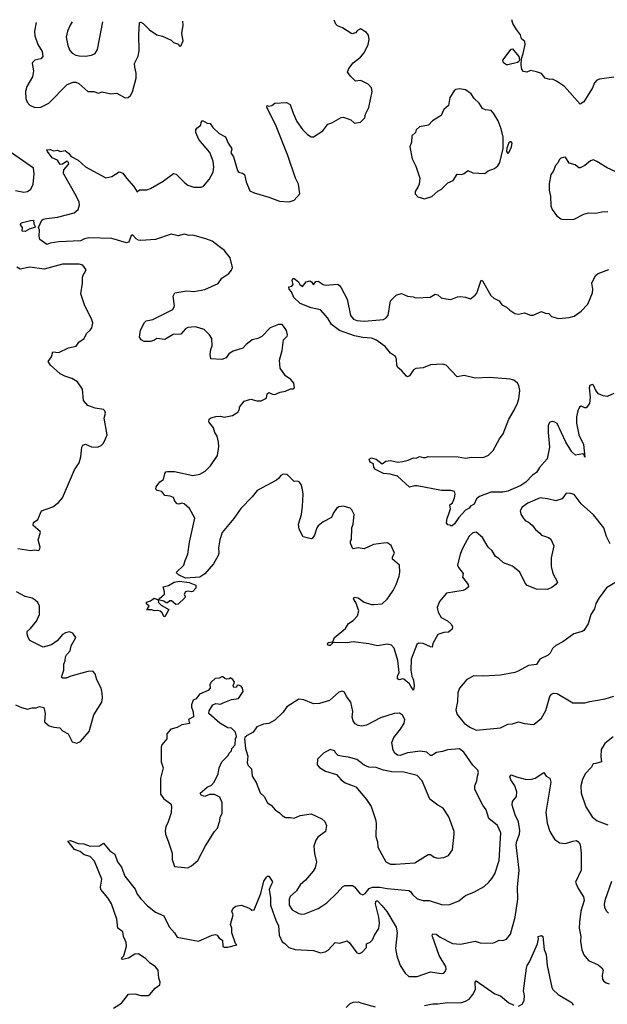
# Model space of a CAD drawing. Extents: x 2056909 to 2160450, y 827444 to 1016825.
# Tile 429 of 501: x 2082681 to 2087550, y 1008203 to 1016369. Entities that reach past the tile are written whole.
import ezdxf

# ---------------------------------------------------------------- set-up
doc = ezdxf.new("R2010")
doc.units = 0

msp = doc.modelspace()

# ---------------------------------------------------------------- linework, layer by layer
at = {"layer": '0CON10XD'}
for points in [[(2084595, 1013222.5), (2084645, 1013207.5), (2084681.7, 1013208.3), (2084725, 1013230), (2084732.5, 1013265), (2084745, 1013277.5), (2084775, 1013262.5), (2084795, 1013261.2), (2084839.5, 1013280.5), (2084885, 1013288.8), (2084925, 1013307.5), (2084945, 1013307.5), (2084957.5, 1013315), (2084952.5, 1013355), (2084927.5, 1013385), (2084885, 1013416.7), (2084839.3, 1013479.3), (2084834, 1013545), (2084856, 1013625), (2084866.2, 1013713.8), (2084896.8, 1013743.2), (2084900, 1013755), (2084891.7, 1013791.7), (2084875, 1013817.5), (2084855, 1013840), (2084825, 1013840), (2084756.4, 1013813.6), (2084687.3, 1013742.7), (2084655, 1013726.2), (2084607.5, 1013715), (2084556.7, 1013675), (2084530, 1013645), (2084450.3, 1013619.7), (2084415, 1013596.7), (2084392.5, 1013565), (2084355, 1013552), (2084265, 1013557.5), (2084258.3, 1013591.7), (2084264, 1013635), (2084276, 1013665), (2084274, 1013725), (2084255, 1013756.7), (2084209.3, 1013799.3), (2084165, 1013813.3), (2084135, 1013820.8), (2084075, 1013815.8), (2084055, 1013804), (2084015, 1013762), (2083952.6, 1013757.4), (2083885, 1013716), (2083816.1, 1013723.9), (2083792.8, 1013707.2), (2083761.1, 1013701.1), (2083711.1, 1013701.1), (2083688.8, 1013715), (2083672.5, 1013735), (2083680.8, 1013795), (2083715, 1013857.5), (2083729.3, 1013870.7), (2083785, 1013883.3), (2083948.8, 1013965), (2083964, 1013995), (2083954, 1014075), (2083966.4, 1014103.6), (2084065, 1014120), (2084125, 1014114.2), (2084215, 1014132.9), (2084325, 1014180), (2084355.8, 1014225), (2084414.2, 1014265), (2084435, 1014291.2), (2084443.3, 1014315), (2084425.5, 1014395), (2084375, 1014457.8), (2084348.3, 1014478.3), (2084275, 1014532.1), (2084222.7, 1014552.7), (2084115, 1014583.1), (2084085, 1014579.3), (2084045, 1014591.2), (2083995, 1014576.4), (2083935, 1014591.5), (2083805, 1014547.1), (2083685, 1014537.5), (2083665, 1014540), (2083645, 1014551.2), (2083615, 1014583.8), (2083605, 1014580), (2083584, 1014525), (2083565, 1014517.9), (2083445, 1014554.5), (2083255, 1014558.8), (2083218.5, 1014551.5), (2083185, 1014535.7), (2083005, 1014528.1), (2082933.4, 1014516.6), (2082905, 1014503.8), (2082848, 1014545), (2082842.5, 1014575), (2082844.5, 1014625), (2082835.8, 1014645), (2082864.6, 1014705.4), (2082875, 1014714.2), (2082905, 1014721.4), (2082995, 1014731.4), (2083132, 1014768), (2083164.2, 1014795), (2083177.5, 1014835), (2083174.3, 1014855), (2083148.2, 1014908.2), (2083044.2, 1015095), (2083047.5, 1015125), (2083082, 1015165), (2083088, 1015175), (2083086, 1015186), (2083073.6, 1015196.4), (2083035, 1015170), (2083017.5, 1015167.5), (2082993, 1015203), (2082951.2, 1015225), (2082910, 1015275), (2082905, 1015290), (2082933, 1015293), (2082965, 1015282.5), (2082993, 1015287), (2083015, 1015277.5), (2083057.5, 1015285), (2083085, 1015263.3), (2083106.1, 1015236.1), (2083165, 1015204.3), (2083225, 1015150), (2083395, 1015058), (2083445, 1015068), (2083505, 1015108), (2083535, 1015096.2), (2083565.6, 1015055), (2083625.8, 1014985), (2083655, 1014941.2), (2083675, 1014957.1), (2083735, 1014958), (2083765, 1014968), (2083868.7, 1015031.3), (2083955, 1015093.8), (2083978.8, 1015088.8), (2084048.8, 1015015), (2084075, 1014996), (2084125, 1014980), (2084185, 1014980), (2084205, 1014987.5), (2084250.8, 1015045), (2084285, 1015103.8), (2084291.1, 1015145), (2084285.4, 1015195.4), (2084256.8, 1015266.8), (2084164.5, 1015374.5), (2084141.2, 1015435), (2084141.2, 1015455), (2084149.3, 1015470.7), (2084182.5, 1015495), (2084183.6, 1015516.4), (2084195, 1015532.5), (2084235, 1015512.5), (2084258.3, 1015508.3), (2084282.5, 1015475), (2084333.3, 1015425), (2084386.8, 1015396.8), (2084408.9, 1015345), (2084435.8, 1015305), (2084439.2, 1015295), (2084430, 1015265), (2084451.9, 1015231.9), (2084485, 1015117.5), (2084495, 1015103.8), (2084526.4, 1015096.4), (2084542.5, 1015085), (2084557.5, 1015025), (2084589.3, 1014949.3), (2084622.7, 1014932.7), (2084745, 1014897.5), (2084835, 1014864), (2084915, 1014858.8), (2084955, 1014873.8), (2085001.2, 1014925), (2084991.4, 1015005), (2084965.7, 1015055), (2084902, 1015242), (2084806, 1015485), (2084730, 1015645), (2084733, 1015657), (2084745, 1015652.5), (2084771.7, 1015658.3), (2084795, 1015677.5), (2084891.7, 1015681.7), (2084922.5, 1015665), (2084946.7, 1015595), (2084978, 1015525), (2085025, 1015460), (2085065.9, 1015415.9), (2085095, 1015396.7), (2085115, 1015396.7), (2085191.7, 1015448.3), (2085235, 1015502.5), (2085266.7, 1015513.3), (2085345, 1015557.5), (2085365, 1015560), (2085425, 1015540), (2085455, 1015510), (2085505, 1015520), (2085540, 1015555), (2085547.5, 1015585), (2085575, 1015640), (2085602.5, 1015775), (2085597.5, 1015805), (2085567.5, 1015835), (2085525, 1015858), (2085505, 1015864), (2085465, 1015860), (2085425, 1015897.5), (2085397.5, 1015935), (2085408.8, 1015965), (2085445, 1016012.5), (2085505, 1016057.5), (2085536.2, 1016095), (2085570, 1016165), (2085578, 1016205), (2085571.7, 1016241.7), (2085555, 1016262.5), (2085505, 1016292.5), (2085480.7, 1016279.3), (2085465, 1016260), (2085433, 1016253), (2085355, 1016303.3), (2085315, 1016317.5), (2085301.7, 1016331.7), (2085287.4, 1016364.2)], [(2087605, 1015894), (2087485, 1015876.9), (2087465, 1015868), (2087445, 1015846.2), (2087428, 1015805), (2087355, 1015688.8), (2087325, 1015667.5), (2087195, 1015815.6), (2087129.7, 1015859.7), (2087095, 1015876.7), (2087075, 1015874), (2087035.8, 1015885.8), (2087005, 1015922.5), (2086965, 1015938.2), (2086915, 1015947.1), (2086884.3, 1015934.3), (2086855, 1015938.8), (2086843.3, 1015955), (2086837.8, 1015995), (2086840, 1016045), (2086852, 1016088), (2086870.5, 1016165), (2086867.9, 1016187.9), (2086840, 1016210), (2086832, 1016245), (2086796.9, 1016286.9), (2086767.9, 1016337.9), (2086758.6, 1016369.5)], [(2082816.8, 1016347.4), (2082804.3, 1016275), (2082807.5, 1016235), (2082830, 1016165), (2082868, 1016105), (2082872, 1016065), (2082855, 1016046), (2082805.7, 1016034.3), (2082788, 1016015), (2082784.3, 1016005), (2082795.7, 1015945), (2082787.8, 1015895), (2082741.2, 1015815), (2082729.6, 1015775), (2082732.3, 1015715), (2082742.7, 1015685), (2082765, 1015660.5), (2082805, 1015642.1), (2082856.3, 1015643.7), (2082921.7, 1015678.3), (2083075, 1015830.8), (2083125, 1015851.9), (2083145, 1015851.9), (2083170.7, 1015840.7), (2083245, 1015774), (2083295, 1015773.8), (2083335, 1015758.8), (2083365, 1015770), (2083435, 1015753.8), (2083485, 1015758.8), (2083555, 1015720), (2083580, 1015725), (2083599.3, 1015740.7), (2083615, 1015770), (2083646.2, 1015885), (2083646.2, 1015925), (2083634.2, 1015975), (2083631.9, 1016005), (2083662.1, 1016067.9), (2083671.7, 1016111.7), (2083668.9, 1016245), (2083675, 1016347.5), (2083685, 1016348.8), (2083705, 1016337.5), (2083756.6, 1016286.6), (2083816.7, 1016245), (2083865, 1016234), (2083935, 1016198.8), (2083955, 1016180), (2083997, 1016167), (2084003.6, 1016153.6), (2084015, 1016150), (2084036.7, 1016195), (2084023.8, 1016255), (2084036, 1016325), (2084033.1, 1016357.2)], [(2083115.9, 1016351.1), (2083098.5, 1016325), (2083076.5, 1016275), (2083065.6, 1016225), (2083080, 1016155), (2083096.9, 1016115), (2083115, 1016092.9), (2083145, 1016075.7), (2083175, 1016069.4), (2083225, 1016067.5), (2083275, 1016074.3), (2083305, 1016088), (2083326.4, 1016123.6), (2083370.5, 1016352.8)], [(2086725, 1015994), (2086714.1, 1015994.1), (2086690.5, 1016010.5), (2086683.3, 1016035), (2086754.1, 1016125.9), (2086765, 1016126.7), (2086816.7, 1016065), (2086823.6, 1016035), (2086817.5, 1016022.5), (2086805, 1016015.4), (2086725, 1015994)], [(2086035, 1014883.3), (2086096.1, 1014903.9), (2086145, 1014947.5), (2086176.4, 1014963.6), (2086230, 1015015), (2086273, 1015037), (2086305, 1015087.5), (2086345, 1015086.7), (2086365, 1015093.3), (2086395, 1015118.8), (2086435, 1015098), (2086536.1, 1015093.9), (2086564.1, 1015115.9), (2086615, 1015136.2), (2086642.7, 1015157.3), (2086658.8, 1015185), (2086687.7, 1015302.3), (2086687.5, 1015395), (2086670.6, 1015465), (2086645, 1015530), (2086608, 1015595), (2086587.5, 1015615), (2086541.3, 1015621.3), (2086515, 1015632), (2086487.9, 1015677.9), (2086447, 1015717), (2086422, 1015755), (2086375, 1015787.5), (2086326.1, 1015796.1), (2086295, 1015791.2), (2086280.3, 1015779.7), (2086246, 1015725), (2086233.6, 1015656.4), (2086196.7, 1015625), (2086172.5, 1015575), (2086101.7, 1015531.7), (2086067.5, 1015495), (2085995, 1015480), (2085967.5, 1015455), (2085960, 1015435), (2085930, 1015405), (2085926.4, 1015353.6), (2085913.3, 1015315), (2085933.8, 1015215), (2085963.8, 1015155), (2085996, 1015055), (2085990, 1015005), (2085980.7, 1014979.3), (2085957.5, 1014945), (2085957.5, 1014925), (2085979.3, 1014899.3), (2086035, 1014883.3)], [(2082715, 1014938.2), (2082745, 1014944.5), (2082772.9, 1014965), (2082792.9, 1015005), (2082800.6, 1015090.6), (2082795, 1015136.7), (2082455, 1015374.2)], [(2086725, 1015260), (2086738.3, 1015271.7), (2086756.2, 1015315), (2086762.5, 1015345), (2086755, 1015356.7), (2086745, 1015356.7), (2086735, 1015347.5), (2086718, 1015305), (2086713.8, 1015275), (2086725, 1015260)], [(2087615, 1015109.3), (2087549.6, 1015139.6), (2087465, 1015194.2), (2087435, 1015206), (2087411.2, 1015198.8), (2087365, 1015160.8), (2087325, 1015141.2), (2087315, 1015142), (2087285, 1015166.7), (2087235, 1015180), (2087205, 1015230), (2087165, 1015220), (2087151.7, 1015208.3), (2087142.5, 1015185), (2087120.8, 1015159.2), (2087100.9, 1015109.1), (2087083.5, 1015086.5), (2087068.3, 1015008.3), (2087068, 1014955), (2087078.8, 1014905), (2087083.3, 1014825), (2087093.9, 1014793.9), (2087130, 1014745), (2087165, 1014718.8), (2087185, 1014711.2)], [(2082645, 1014953.8), (2082715, 1014938.2)], [(2087185, 1014711.2), (2087275, 1014713.8), (2087355, 1014756.2), (2087395, 1014768.8), (2087454.4, 1014764.4), (2087505, 1014775.6), (2087555, 1014778.6)], [(2082725, 1014613.8), (2082702.5, 1014615), (2082703.3, 1014645), (2082688.3, 1014668.3), (2082692.5, 1014685), (2082770, 1014705), (2082796.1, 1014706.1), (2082797.5, 1014675), (2082810, 1014655), (2082806.7, 1014645), (2082765, 1014633.8), (2082725, 1014613.8)], [(2082665, 1011982.5), (2082773.8, 1011966.2), (2082805, 1011973.3), (2082833, 1011967), (2082845, 1011972.5), (2082850, 1011995), (2082833.3, 1012055), (2082853.3, 1012115), (2082850, 1012125), (2082792.5, 1012175), (2082795, 1012200), (2082830, 1012225), (2082862.5, 1012295), (2082955, 1012330), (2083003.3, 1012365), (2083035.7, 1012404.3), (2083134, 1012635), (2083172.5, 1012695), (2083187.5, 1012745), (2083195.9, 1012824.1), (2083205, 1012840), (2083225, 1012850), (2083275, 1012826), (2083325, 1012823.3), (2083355, 1012836.7), (2083375, 1012856.7), (2083393, 1012893), (2083406.2, 1012925), (2083382, 1013065), (2083391.2, 1013105), (2083386.1, 1013126.1), (2083375, 1013137.5), (2083305, 1013146), (2083245, 1013170), (2083210.5, 1013210.5), (2083202, 1013305), (2083161.2, 1013365), (2083113.8, 1013393.8), (2083055, 1013412.5), (2083015, 1013433.3), (2082936.2, 1013505), (2082917.5, 1013535), (2082945, 1013572.5), (2082956.4, 1013613.6), (2083005, 1013610), (2083085, 1013647.5), (2083148.8, 1013661.2), (2083170, 1013695), (2083216.2, 1013725), (2083233.4, 1013766.6), (2083265.6, 1013794.4), (2083278, 1013815), (2083286, 1013855), (2083277.3, 1013887.3), (2083221.2, 1013995), (2083188, 1014095), (2083201.2, 1014185), (2083201.2, 1014225), (2083204.1, 1014245.9), (2083232.5, 1014295), (2083205, 1014332.5), (2083175, 1014341.2), (2083035, 1014340.8), (2082885, 1014300.6), (2082765, 1014317.5), (2082685, 1014300), (2082657.2, 1014317.2)], [(2087605, 1013268.6), (2087550, 1013245), (2087515, 1013249.2), (2087477.5, 1013265), (2087455, 1013292.5), (2087437, 1013337), (2087425, 1013344), (2087406.2, 1013335), (2087401.4, 1013315), (2087407.8, 1013237.8), (2087403.8, 1013186.2), (2087375, 1013150), (2087365, 1013148.8), (2087335, 1013163.3), (2087320, 1013155), (2087306, 1013125), (2087295.8, 1013074.2), (2087295.8, 1013024.2), (2087313.3, 1012925), (2087352.5, 1012845), (2087365, 1012740), (2087360, 1012760), (2087347.5, 1012767.5), (2087287, 1012757), (2087256.7, 1012785), (2087207.5, 1012865), (2087135, 1013018.8), (2087115, 1013032.5), (2087095, 1013035.7), (2087075, 1013030), (2087059.2, 1013005), (2087059.4, 1012945), (2087071.9, 1012825), (2087052.6, 1012727.4), (2086987.5, 1012655), (2086962.5, 1012615), (2086929.8, 1012590.2), (2086875.7, 1012534.3), (2086832.9, 1012505), (2086725, 1012457.6), (2086685, 1012450.3), (2086585, 1012449.2), (2086490, 1012415), (2086466.2, 1012395), (2086447.7, 1012352.3), (2086417.5, 1012335), (2086405, 1012316.7), (2086375, 1012300.8), (2086319.6, 1012240.4), (2086285, 1012188.8), (2086265, 1012172.5), (2086255, 1012170), (2086247, 1012177), (2086228.3, 1012178.3), (2086217.5, 1012195), (2086222.2, 1012235), (2086235, 1012263.3), (2086251.7, 1012311.7), (2086244.2, 1012345), (2086267.2, 1012362.8), (2086285, 1012403.3), (2086290.4, 1012435), (2086282.9, 1012455), (2086254.1, 1012464.1), (2086175.2, 1012465.3), (2085975, 1012502.9), (2085955, 1012503.3), (2085910.8, 1012490.8), (2085812.9, 1012582.9), (2085750.9, 1012600.9), (2085695, 1012605.3), (2085629.3, 1012639.3), (2085615.9, 1012655.9), (2085613.3, 1012685), (2085585, 1012700), (2085576.7, 1012725), (2085595, 1012736), (2085635, 1012724), (2085685, 1012686.7), (2085715, 1012707.5), (2085755, 1012712.5), (2085815, 1012700), (2085856.1, 1012703.9), (2085900, 1012715), (2085945, 1012736.7), (2085966.4, 1012733.6), (2085995, 1012746.7), (2086025, 1012737.5), (2086045, 1012737.5), (2086065, 1012747.5), (2086315, 1012743.3), (2086376.1, 1012733.9), (2086425, 1012740), (2086515, 1012738.8), (2086535, 1012743.8), (2086565, 1012758.8), (2086605.8, 1012795), (2086658, 1012892), (2086688.6, 1012935), (2086734.6, 1013055.4), (2086779.5, 1013130.5), (2086805, 1013190), (2086816.5, 1013225), (2086825.2, 1013295), (2086816.4, 1013335), (2086805, 1013353.6), (2086775, 1013379.3), (2086745, 1013388.6), (2086575, 1013400.6), (2086455, 1013396.5), (2086365, 1013417.3), (2086305, 1013406.9), (2086215, 1013503.5), (2086185, 1013513.3), (2086085, 1013505.8), (2086025, 1013481.1), (2085963.5, 1013476.5), (2085945.7, 1013464.3), (2085910, 1013415), (2085895, 1013408), (2085885, 1013412), (2085848.3, 1013458.3), (2085813.4, 1013483.4), (2085805.7, 1013505), (2085804.3, 1013555), (2085795.6, 1013575), (2085755, 1013603.1), (2085708.3, 1013658.3), (2085633.3, 1013715), (2085595, 1013728.2), (2085525, 1013732.9), (2085455, 1013746), (2085330.3, 1013790.3), (2085265, 1013840), (2085234.1, 1013894.1), (2085174.1, 1013964.1), (2085095, 1013978.6), (2085005.6, 1014015), (2084953.1, 1014065), (2084932.7, 1014112.7), (2084913.8, 1014135), (2084910, 1014155), (2084935, 1014160), (2084948.3, 1014171.7), (2084937.5, 1014205), (2084945, 1014222.5), (2084955, 1014222.5), (2084990, 1014195), (2085001.7, 1014171.7), (2085025, 1014157.5), (2085053.9, 1014196.1), (2085085, 1014202.5), (2085100, 1014195), (2085115, 1014170), (2085135, 1014197.5), (2085155, 1014200), (2085195, 1014173.3), (2085215, 1014167.5), (2085316.1, 1014176.1), (2085335, 1014163.3), (2085345, 1014146.7), (2085395, 1014051.2), (2085423.5, 1013915), (2085447.3, 1013885), (2085475, 1013873.7), (2085535, 1013870.3), (2085665, 1013879.2), (2085695, 1013883.2), (2085715, 1013893.1), (2085733.4, 1013916.6), (2085755, 1014037.5), (2085800, 1014085), (2085845, 1014097.5), (2085895, 1014077.5), (2085941.7, 1014071.7), (2085965, 1014062.5), (2086083, 1014067), (2086125, 1014093.3), (2086145, 1014087.5), (2086175, 1014063.3), (2086215, 1014053.3), (2086255, 1014050), (2086308.3, 1014071.7), (2086335, 1014072.5), (2086375, 1014067.5), (2086417, 1014053), (2086456.4, 1014083.6), (2086468.3, 1014101.7), (2086505, 1014210), (2086515, 1014202.5), (2086585, 1014082.5), (2086609.3, 1014059.3), (2086655, 1014037.5), (2086675, 1014003.3), (2086715, 1013983.8), (2086741.4, 1013961.4), (2086785, 1013931.2), (2086815, 1013926.7), (2086863, 1013937), (2086915, 1013917.5), (2086935, 1013917.5), (2087005, 1013950), (2087035, 1013934), (2087065, 1013931.2), (2087088.7, 1013908.7), (2087145, 1013891.4), (2087235, 1013899.4), (2087275, 1013911.4), (2087335, 1013951.9), (2087389.5, 1014010.5), (2087428.6, 1014105), (2087430, 1014135), (2087421.1, 1014185), (2087452.5, 1014247.5), (2087475, 1014263.5), (2087562.4, 1014297.6)], [(2087573.1, 1012023.1), (2087545, 1012083.8), (2087522.9, 1012155), (2087435, 1012261.5), (2087334.7, 1012354.7), (2087275, 1012430.8), (2087245, 1012440.8), (2087208.3, 1012441.7), (2087175, 1012395.8), (2087125, 1012377.8), (2087055, 1012396.5), (2086995, 1012404.3), (2086891.7, 1012358.3), (2086844.3, 1012325.7), (2086828.8, 1012295), (2086835, 1012267.5), (2086855, 1012232.5), (2086872.7, 1012212.7), (2086895, 1012203.3), (2086926.6, 1012176.6), (2086955, 1012140), (2086991.7, 1012111.7), (2087005, 1012093.3), (2087062.5, 1012075), (2087081.2, 1012061.2), (2087108, 1012005), (2087086.2, 1011905), (2087086, 1011835), (2087098.8, 1011775), (2087136.7, 1011705), (2087122.5, 1011685), (2087090.5, 1011659.5), (2087055, 1011642.5), (2086965, 1011646.2), (2086885, 1011676.9), (2086869.4, 1011695), (2086825, 1011786), (2086765.7, 1011835.7), (2086688.8, 1011865), (2086651.7, 1011901.7), (2086625, 1011918), (2086595.8, 1011965), (2086564.4, 1011995), (2086515, 1012074.3), (2086465, 1012117.5), (2086435, 1012114), (2086405, 1012086.2), (2086356.9, 1011993.1), (2086330.5, 1011935), (2086309.5, 1011845), (2086317.3, 1011825), (2086355.8, 1011775), (2086350, 1011745), (2086397.5, 1011685), (2086398.8, 1011665), (2086378.8, 1011645), (2086355, 1011634.3), (2086216.6, 1011613.4), (2086158.8, 1011545), (2086140.8, 1011495), (2086148, 1011455), (2086175, 1011411.2), (2086225, 1011382.5), (2086256.7, 1011355), (2086266.7, 1011335), (2086263.8, 1011315), (2086235, 1011288.1), (2086195, 1011286.5), (2086145, 1011271.1), (2086104.2, 1011195), (2086100, 1011165), (2086085, 1011166.7), (2086025, 1011196), (2085985, 1011198), (2085971.9, 1011188.1), (2085924.5, 1011065), (2085920.9, 1010975), (2085930, 1010925), (2085945, 1010890), (2085951.2, 1010845), (2085945, 1010807.5), (2085926, 1010836), (2085911.2, 1010861.2), (2085865, 1010899.2), (2085855, 1010902.5), (2085824.3, 1010894.3), (2085811.5, 1010901.5), (2085811.1, 1010925), (2085825.6, 1010955), (2085813.5, 1011055), (2085785, 1011156.7), (2085761.3, 1011181.3), (2085725, 1011190), (2085645, 1011176.5), (2085575, 1011193.3), (2085445, 1011208.9), (2085395, 1011200.6), (2085287, 1011203), (2085275, 1011200), (2085255, 1011180), (2085245, 1011177.5), (2085232, 1011185), (2085235.9, 1011204.1), (2085275, 1011210), (2085288.8, 1011245), (2085379.7, 1011320.3), (2085405, 1011362.5), (2085445, 1011387.5), (2085480, 1011425), (2085492, 1011465), (2085466, 1011536), (2085447.5, 1011565), (2085451.7, 1011578.3), (2085485, 1011573.3), (2085535, 1011539.2), (2085595, 1011518.6), (2085615, 1011517.5), (2085685, 1011524), (2085727, 1011563), (2085745, 1011590), (2085775, 1011633.8), (2085799.4, 1011685), (2085825.7, 1011755), (2085831.7, 1011788.3), (2085827.1, 1011845), (2085771.2, 1011895), (2085771.2, 1011915), (2085785.9, 1011945.9), (2085759.3, 1012009.3), (2085729.3, 1012029.3), (2085695, 1012028.8), (2085612.7, 1012017.3), (2085535, 1011980), (2085485, 1011988.8), (2085445, 1011981.2), (2085437.5, 1011985), (2085421.2, 1012028.8), (2085422.5, 1012045), (2085431.7, 1012058.3), (2085433.3, 1012155), (2085443.3, 1012185), (2085452.5, 1012265), (2085432.5, 1012305), (2085418.3, 1012318.3), (2085365, 1012333.8), (2085325, 1012328), (2085305, 1012316.2), (2085280.3, 1012279.7), (2085265, 1012240), (2085195, 1012203.3), (2085155, 1012172.5), (2085143.3, 1012155), (2085123.3, 1012095), (2085105, 1012067.5), (2085095, 1012063.3), (2085029.3, 1012079.3), (2084998, 1012145), (2084990.8, 1012185), (2085015.6, 1012264.4), (2085025.8, 1012335), (2085028.8, 1012435), (2085023.6, 1012473.6), (2085013.3, 1012515), (2084997.5, 1012535), (2084983, 1012543), (2084955, 1012540), (2084898, 1012598), (2084865, 1012600), (2084845, 1012590), (2084826.7, 1012563.3), (2084809.4, 1012550.6), (2084647.5, 1012465), (2084608.2, 1012411.8), (2084513.1, 1012315), (2084455, 1012230.8), (2084360, 1012115), (2084339.2, 1012055), (2084328.3, 1011988.3), (2084331.2, 1011945), (2084325.9, 1011924.1), (2084286.2, 1011855), (2084215.5, 1011774.5), (2084175, 1011745.8), (2084055, 1011737.1), (2083997.5, 1011765), (2083977.5, 1011785), (2084040, 1011845), (2084050.8, 1011885), (2084074.3, 1011935), (2084089.2, 1012035), (2084132, 1012235), (2084088.8, 1012315), (2084045, 1012353.3), (2084025, 1012360), (2083999.3, 1012350.7), (2083985, 1012353.3), (2083966.7, 1012375), (2083955, 1012406.7), (2083928.3, 1012418.3), (2083885, 1012423.3), (2083857.5, 1012455), (2083820, 1012465), (2083810, 1012475), (2083812.5, 1012495), (2083842.5, 1012535), (2083873.6, 1012556.4), (2083883.3, 1012605), (2083892, 1012618), (2083905, 1012623.3), (2083963, 1012623), (2084115, 1012590), (2084175, 1012600.8), (2084216.6, 1012623.4), (2084261.7, 1012668.3), (2084318.8, 1012755), (2084331.2, 1012828.8), (2084329.2, 1012865), (2084316, 1012915), (2084298.8, 1012945), (2084286.7, 1012985), (2084247.5, 1013035), (2084250, 1013055), (2084265, 1013067.5), (2084307, 1013077), (2084345, 1013080), (2084375, 1013072.5), (2084445, 1013087.5), (2084487.5, 1013115), (2084501.7, 1013138.3), (2084502.5, 1013155), (2084540, 1013205), (2084595, 1013222.5)], [(2083975, 1011518.8), (2083938.3, 1011548.3), (2083925, 1011548.8), (2083905, 1011533.3), (2083895, 1011532.5), (2083875.9, 1011545.9), (2083840, 1011555), (2083837.5, 1011565), (2083880, 1011605), (2083881.2, 1011625), (2083870, 1011665), (2083913.9, 1011676.1), (2083960, 1011705), (2084005, 1011712.2), (2084085, 1011701.8), (2084140, 1011680), (2084140, 1011655), (2084115, 1011626.7), (2084105, 1011623.3), (2084075, 1011630), (2084053.8, 1011625), (2084043.8, 1011605), (2084052.5, 1011585), (2084050, 1011575), (2083995, 1011522), (2083975, 1011518.8)], [(2082645, 1010686.7), (2082695, 1010663.8), (2082745, 1010651.2), (2082785, 1010662), (2082818.3, 1010661.7), (2082846.4, 1010673.6), (2082880, 1010665), (2082893.3, 1010615), (2082887, 1010547), (2082907.5, 1010525), (2082925, 1010513.3), (2082965, 1010501.2), (2083012.5, 1010495), (2083035, 1010470), (2083082.5, 1010445), (2083115, 1010380), (2083155, 1010370), (2083185, 1010382.5), (2083256, 1010465), (2083296, 1010605), (2083360.5, 1010709.5), (2083366, 1010745), (2083363.6, 1010783.6), (2083356.2, 1010825), (2083320, 1010895), (2083307.5, 1010945), (2083287, 1010967), (2083245, 1010963.8), (2083105, 1010924), (2083065, 1010908.8), (2083037, 1010907), (2083027.5, 1010915), (2083046.1, 1010973.9), (2083046.7, 1011025), (2083058.3, 1011051.7), (2083061.2, 1011085), (2083068.8, 1011101.2), (2083100, 1011135), (2083107.5, 1011175), (2083146.7, 1011245), (2083121.7, 1011281.7), (2083095, 1011290.8), (2083060, 1011285), (2083035, 1011271.2), (2082991.7, 1011218.3), (2082945, 1011183.3), (2082875, 1011164.2), (2082765, 1011221.2), (2082750, 1011245), (2082743.8, 1011275), (2082743.3, 1011295), (2082771.2, 1011318.8), (2082820.3, 1011379.7), (2082844.2, 1011435), (2082845.7, 1011505), (2082830, 1011535), (2082810, 1011555), (2082785, 1011571.5), (2082725, 1011585.6), (2082654.7, 1011624.7)], [(2087612.1, 1011697.9), (2087543.9, 1011656.1), (2087482, 1011575), (2087455, 1011526.2), (2087445, 1011483.8), (2087414, 1011435), (2087391.2, 1011358.8), (2087355, 1011303.8), (2087342.5, 1011295), (2087274.4, 1011275.6), (2087180.5, 1011209.5), (2087125, 1011180), (2087097.5, 1011155), (2087077.5, 1011115), (2087061.7, 1011098.3), (2086992.5, 1011065), (2086965, 1011020), (2086898.3, 1011011.7), (2086812.5, 1010965), (2086784.2, 1010955.8), (2086665, 1010933.1), (2086525, 1010924.2), (2086445, 1010925.8), (2086385, 1010896), (2086324.2, 1010825), (2086312.5, 1010785), (2086308.1, 1010715), (2086295.8, 1010645.8), (2086305.5, 1010605.5), (2086363.8, 1010535), (2086410.3, 1010500.3), (2086465, 1010476), (2086665, 1010494.5), (2086725, 1010525.6), (2086765, 1010530), (2086815, 1010546), (2086865, 1010532.5), (2086935, 1010523.3), (2086945, 1010526.7), (2087005, 1010576.7), (2087040.9, 1010639.1), (2087073.8, 1010755), (2087087.5, 1010775), (2087105, 1010783.3), (2087135, 1010780), (2087263.9, 1010703.9), (2087365, 1010703.8), (2087406.4, 1010713.6), (2087532.7, 1010737.3), (2087605, 1010758.8)], [(2083885, 1011417.5), (2083875, 1011420), (2083860.7, 1011450.7), (2083843.9, 1011463.9), (2083825, 1011470), (2083795, 1011466.7), (2083775, 1011473.3), (2083733.6, 1011473.6), (2083752.5, 1011505), (2083732.5, 1011525), (2083730.7, 1011539.3), (2083765, 1011550), (2083795, 1011570), (2083827.5, 1011557.5), (2083832.5, 1011535), (2083854.2, 1011514.2), (2083916.7, 1011476.7), (2083885, 1011417.5)], [(2084075, 1009333.3), (2084105, 1009350), (2084155.8, 1009394.2), (2084221.7, 1009518.3), (2084293.9, 1009636.1), (2084320, 1009665), (2084339.2, 1009725), (2084342.5, 1009755), (2084360, 1009785), (2084360, 1009875), (2084339.5, 1009919.5), (2084295, 1009943.8), (2084255, 1009943.3), (2084215, 1009927.5), (2084185, 1009937.5), (2084177.5, 1009955), (2084235, 1010003.3), (2084270.5, 1010019.5), (2084293.8, 1010045), (2084326, 1010115), (2084333.8, 1010165), (2084356.7, 1010215), (2084407.5, 1010265), (2084417.5, 1010285), (2084437.5, 1010305), (2084440, 1010325), (2084467.5, 1010355), (2084470, 1010405), (2084477.5, 1010425), (2084469.3, 1010459.3), (2084435, 1010492.5), (2084405, 1010496.2), (2084340, 1010535), (2084247.5, 1010615), (2084252.3, 1010637.7), (2084282.5, 1010687.5), (2084305, 1010698.8), (2084345, 1010693.3), (2084366.2, 1010703.8), (2084435, 1010730), (2084495, 1010740), (2084531.7, 1010798.3), (2084527.5, 1010825), (2084515, 1010842.5), (2084495, 1010850), (2084481.7, 1010848.3), (2084476.7, 1010833.3), (2084455, 1010830), (2084450, 1010845), (2084460, 1010875), (2084446.4, 1010896.4), (2084425, 1010910), (2084417, 1010903), (2084395, 1010900), (2084380, 1010905), (2084365, 1010920), (2084355, 1010920), (2084335, 1010907.5), (2084300, 1010905), (2084267.5, 1010875), (2084257.5, 1010855), (2084260, 1010825), (2084242.5, 1010805), (2084170, 1010775), (2084143, 1010737), (2084117.5, 1010725), (2084103.6, 1010686.4), (2084103.6, 1010666.4), (2084119.3, 1010629.3), (2084121.7, 1010588.3), (2084080, 1010565), (2084088.3, 1010531.7), (2084025, 1010520), (2083985, 1010500), (2083933.9, 1010486.1), (2083900, 1010445), (2083900, 1010405), (2083860, 1010355), (2083852.5, 1010335), (2083853.8, 1010215), (2083868.8, 1010165), (2083848, 1010075), (2083846.4, 1009946.4), (2083875, 1009907.5), (2083932.5, 1009865), (2083940, 1009845), (2083935, 1009790), (2083912, 1009715), (2083892, 1009675), (2083886.7, 1009645), (2083890, 1009615), (2083911.2, 1009555), (2083943.3, 1009455), (2083943.8, 1009405), (2083962.5, 1009345), (2084075, 1009333.3)], [(2085015, 1008949.5), (2085045, 1008953.5), (2085155, 1008997.1), (2085185, 1009015.6), (2085225.6, 1009045), (2085312.6, 1009127.4), (2085355, 1009176.2), (2085375, 1009187.5), (2085437.7, 1009187.7), (2085455, 1009176.7), (2085500.5, 1009120.5), (2085525, 1009110), (2085545, 1009121.5), (2085576.2, 1009163.8), (2085605, 1009173.2), (2085665.3, 1009175.3), (2085725, 1009163.3), (2085905.6, 1009145.6), (2085918.9, 1009138.9), (2085935, 1009113.8), (2085975, 1009077.5), (2086025, 1009062.9), (2086075, 1009062.5), (2086185, 1009027.5), (2086245, 1009031.5), (2086320.2, 1009059.8), (2086375, 1009104.4), (2086450, 1009135), (2086530.7, 1009179.3), (2086567.5, 1009215), (2086594.3, 1009245), (2086618.1, 1009285), (2086654.4, 1009395), (2086668.2, 1009625), (2086640, 1009685), (2086568.2, 1009745), (2086545.6, 1009815), (2086518.9, 1009855), (2086453.8, 1009985), (2086453.9, 1010016.1), (2086470, 1010055), (2086473.8, 1010095), (2086483.8, 1010125), (2086478.8, 1010145), (2086435, 1010186.2), (2086361.1, 1010295), (2086325, 1010321.8), (2086225, 1010314.3), (2086185, 1010298.6), (2086135, 1010291.9), (2086095, 1010266), (2086085, 1010266.2), (2086055, 1010292.9), (2086003.4, 1010303.4), (2085895, 1010289.6), (2085835, 1010267.1), (2085810.4, 1010270.4), (2085790, 1010285), (2085775, 1010310), (2085766.1, 1010375), (2085780, 1010415), (2085836, 1010484), (2085867.8, 1010535), (2085873.1, 1010565), (2085852, 1010602), (2085827.4, 1010617.4), (2085784.4, 1010614.4), (2085671.2, 1010578.8), (2085555, 1010518.5), (2085515, 1010510.4), (2085485, 1010516.2), (2085460.4, 1010530.4), (2085443.5, 1010555), (2085436.7, 1010585), (2085441.7, 1010631.7), (2085425, 1010710), (2085390, 1010755), (2085373, 1010793), (2085355, 1010800), (2085325, 1010792.5), (2085248.3, 1010721.7), (2085165, 1010698), (2085115, 1010696.2), (2085035, 1010729.2), (2084995, 1010733.8), (2084895, 1010670), (2084863.9, 1010626.1), (2084795, 1010560), (2084745, 1010530.8), (2084700, 1010525), (2084646.4, 1010503.6), (2084615, 1010460), (2084565, 1010433.3), (2084546.7, 1010415), (2084543.3, 1010405), (2084553.3, 1010325), (2084570.5, 1010260.5), (2084566.2, 1010205), (2084575, 1010183.3), (2084601.2, 1010155), (2084606.7, 1010095), (2084641.7, 1010041.7), (2084675, 1009956.7), (2084705.8, 1009925.8), (2084733.3, 1009875), (2084765, 1009853.3), (2084796.7, 1009815), (2084835, 1009791.2), (2084855, 1009770), (2084885, 1009753.3), (2084925, 1009753.3), (2084955, 1009746.2), (2085005, 1009767.5), (2085095, 1009782), (2085185, 1009740), (2085208.8, 1009718.8), (2085223.3, 1009685), (2085215.8, 1009635), (2085151.4, 1009588.6), (2085135.8, 1009565), (2085119.4, 1009515), (2085125, 1009452.5), (2085141.8, 1009385), (2085128.9, 1009335), (2085112.9, 1009307.1), (2085048.2, 1009231.8), (2085005.6, 1009195), (2084974.4, 1009145), (2084923.2, 1009096.8), (2084913.2, 1009075), (2084913.9, 1009025), (2084937.8, 1008985), (2084995, 1008954.5), (2085015, 1008949.5)], [(2087598.3, 1010421.7), (2087528.8, 1010365), (2087498.8, 1010315), (2087496.2, 1010255), (2087502.5, 1010215), (2087455, 1010199.2), (2087432.3, 1010197.7), (2087419.1, 1010170.9), (2087368, 1010115), (2087345, 1010066.7), (2087331.4, 1010015), (2087332.9, 1009955), (2087371.3, 1009841.3), (2087426.3, 1009756.3), (2087466, 1009725), (2087555, 1009691.9)], [(2085755, 1009364.4), (2085795, 1009364.5), (2085955, 1009375.5), (2086065, 1009445.6), (2086085, 1009445.6), (2086115, 1009422), (2086145, 1009414), (2086195, 1009419.2), (2086235, 1009436), (2086268.6, 1009485), (2086282.5, 1009615), (2086280.8, 1009635), (2086238.1, 1009758.1), (2086190.6, 1009830.6), (2086146, 1009855), (2086079.2, 1009905), (2086015.9, 1010055.9), (2085975, 1010100), (2085865, 1010127.5), (2085765, 1010131.9), (2085695.8, 1010145.8), (2085635, 1010166), (2085575, 1010168.8), (2085535, 1010186.7), (2085473.9, 1010233.9), (2085405, 1010253.8), (2085362.5, 1010257.5), (2085320, 1010265), (2085300, 1010285), (2085290, 1010305), (2085253.6, 1010316.4), (2085197.5, 1010285), (2085147.5, 1010235), (2085145, 1010190), (2085165, 1010167.5), (2085215, 1010136.7), (2085305, 1010107.5), (2085345, 1010063.3), (2085378.8, 1010038.8), (2085465.8, 1010005.8), (2085555, 1009902.5), (2085593.6, 1009843.6), (2085628.8, 1009735), (2085633.8, 1009705), (2085631.2, 1009595), (2085645, 1009550), (2085647.5, 1009505), (2085714.6, 1009384.6), (2085755, 1009364.4)], [(2083685, 1009078.6), (2083740.4, 1009020.4), (2083805, 1008968), (2083875.5, 1008935.5), (2083920, 1008845), (2083964.2, 1008794.2), (2083985, 1008760), (2084163.6, 1008726.4), (2084275, 1008776), (2084303, 1008783), (2084316.4, 1008776.4), (2084335, 1008750), (2084362.5, 1008735), (2084365, 1008683.3), (2084375, 1008676.7), (2084405, 1008676.2), (2084480, 1008695), (2084468.3, 1008708.3), (2084440, 1008795), (2084440, 1008835), (2084428.8, 1008865), (2084451.2, 1008945), (2084440, 1008975), (2084450.8, 1008999.2), (2084472.3, 1009017.7), (2084515, 1009024), (2084585, 1009000), (2084605, 1008983.3), (2084623.6, 1008986.4), (2084679.6, 1009120.4), (2084703.3, 1009225), (2084725, 1009257.5), (2084735, 1009266.7), (2084745, 1009266.7), (2084773.3, 1009225), (2084776.7, 1009215), (2084762.7, 1009187.3), (2084749.4, 1009155), (2084759.5, 1009085), (2084760.4, 1009025), (2084805, 1008892), (2084825.5, 1008855), (2084830, 1008775), (2084855, 1008720), (2084877.9, 1008707.9), (2084910, 1008675), (2084965, 1008656.9), (2085115, 1008648.6), (2085175, 1008628.8), (2085212.3, 1008637.7), (2085237.9, 1008652.1), (2085294, 1008716), (2085335, 1008710.8), (2085395, 1008728.8), (2085415, 1008713.3), (2085475, 1008630), (2085495, 1008623.3), (2085515, 1008632.5), (2085553.8, 1008675), (2085554.4, 1008705.6), (2085585, 1008719.2), (2085605, 1008736.2), (2085620, 1008775), (2085657.7, 1008832.3), (2085662.1, 1008875), (2085657.5, 1008925), (2085628.2, 1009035), (2085631.4, 1009055), (2085635, 1009061.2), (2085645, 1009060), (2085681.1, 1009021.1), (2085723.2, 1008973.2), (2085801.7, 1008841.7), (2085809.4, 1008795), (2085794.4, 1008665), (2085806.7, 1008605), (2085834.2, 1008525), (2085875, 1008461.2), (2085905, 1008432), (2085975, 1008434.3), (2086085, 1008472.9), (2086175, 1008457.1), (2086195, 1008462), (2086207.5, 1008475), (2086215.7, 1008495), (2086213.1, 1008515), (2086158.2, 1008608.2), (2086100.8, 1008765), (2086098, 1008775), (2086105, 1008786.7), (2086132.5, 1008785), (2086165, 1008760.8), (2086267, 1008707), (2086335, 1008700.8), (2086455, 1008725.7), (2086497, 1008713), (2086595, 1008710), (2086615, 1008714), (2086655, 1008736), (2086685, 1008731.2), (2086715, 1008744), (2086746.9, 1008785), (2086785.8, 1008925), (2086809.2, 1009075), (2086805.4, 1009175), (2086821.1, 1009315), (2086796.2, 1009525), (2086800.9, 1009555), (2086823.2, 1009615), (2086826.2, 1009645), (2086815.5, 1009715), (2086786.9, 1009775), (2086762.9, 1009855), (2086764.4, 1009885.6), (2086798, 1009925), (2086800.8, 1009965), (2086784.3, 1010015), (2086751.9, 1010065), (2086742.9, 1010095), (2086755, 1010105.8), (2086798.9, 1010088.9), (2086870.7, 1010070.7), (2086915, 1010068.2), (2086952.4, 1010077.6), (2087025, 1010126.7), (2087042.5, 1010095), (2087075, 1010077.5), (2087081.2, 1010045), (2087041.9, 1009795), (2087050.9, 1009705), (2087075, 1009636.2), (2087112.6, 1009572.6), (2087155, 1009542), (2087205, 1009537.5), (2087265, 1009556.9), (2087295, 1009560), (2087315, 1009546.7), (2087325, 1009527.5), (2087334.3, 1009455), (2087332.9, 1009315), (2087286.2, 1009215), (2087305, 1009167.5), (2087353, 1009093), (2087360, 1009065), (2087330.8, 1008975), (2087319.2, 1008885), (2087318, 1008835), (2087330, 1008765), (2087328.1, 1008725), (2087338.1, 1008655), (2087355, 1008614), (2087395.7, 1008565.7), (2087475, 1008530), (2087506, 1008505), (2087516.2, 1008485), (2087508.3, 1008441.7), (2087511.7, 1008411.7), (2087517.5, 1008397.5), (2087540.5, 1008380.5), (2087565, 1008371.4)], [(2083458.3, 1008171.7), (2083525, 1008213.3), (2083582.3, 1008287.7), (2083635, 1008290), (2083685, 1008276.2), (2083745, 1008276.2), (2083760, 1008285), (2083802.9, 1008337.1), (2083842, 1008365), (2083846, 1008385), (2083835, 1008420), (2083828.6, 1008485), (2083805, 1008512.9), (2083762.6, 1008542.6), (2083725, 1008580), (2083665, 1008620), (2083635, 1008619.2), (2083582.5, 1008585), (2083532.5, 1008575), (2083523.8, 1008585), (2083544, 1008606), (2083565.7, 1008685), (2083564.4, 1008714.4), (2083555.8, 1008735), (2083541.2, 1008765), (2083536.7, 1008805), (2083493.6, 1008833.6), (2083485, 1008907.5), (2083440.8, 1009035), (2083410.8, 1009085), (2083353.8, 1009155), (2083351.2, 1009175), (2083360.3, 1009240.3), (2083300, 1009390), (2083265, 1009429.2), (2083215, 1009443.8), (2083180.7, 1009470.7), (2083135, 1009486.7), (2083080, 1009555), (2083101.7, 1009561.7), (2083165, 1009537.5), (2083213, 1009533), (2083265, 1009513.3), (2083343, 1009517), (2083375, 1009540), (2083427, 1009477), (2083468.3, 1009448.3), (2083492.5, 1009385), (2083525, 1009340), (2083553.5, 1009265), (2083636.8, 1009156.8), (2083655.5, 1009115), (2083685, 1009078.6)], [(2087559.5, 1008959.5), (2087544.6, 1008974.6), (2087529.1, 1009005), (2087526.7, 1009033.3), (2087535.7, 1009075), (2087587.8, 1009225)], [(2086815, 1008187.5), (2086843.8, 1008205), (2086862.5, 1008235), (2086865.4, 1008275), (2086854.6, 1008315.4), (2086882.1, 1008502.1), (2086886.4, 1008523.6), (2086905.6, 1008555), (2086971.4, 1008705), (2086980, 1008745), (2086977.5, 1008765), (2087005, 1008773.3), (2087016.2, 1008763.8), (2087027.9, 1008657.9), (2087042.9, 1008615), (2087050.8, 1008525), (2087090.9, 1008340.9), (2087100, 1008325), (2087143.9, 1008283.9), (2087258, 1008215), (2087268.1, 1008195)], [(2086035, 1008193.8), (2086105, 1008206), (2086145.9, 1008205.9), (2086225, 1008218.6), (2086334.2, 1008215.8), (2086375, 1008228), (2086404.3, 1008245.7), (2086436.2, 1008285), (2086458, 1008325), (2086454.3, 1008385.7), (2086465, 1008396), (2086618.8, 1008288.8), (2086665, 1008273.8), (2086735, 1008216.2), (2086775, 1008194.3)], [(2085385, 1008177.5), (2085419.3, 1008210.7), (2085445, 1008221.2), (2085485, 1008222.5), (2085517.5, 1008212.5), (2085627, 1008183)]]:
    msp.add_lwpolyline(points, dxfattribs=at)

doc.saveas('drawing.dxf')
